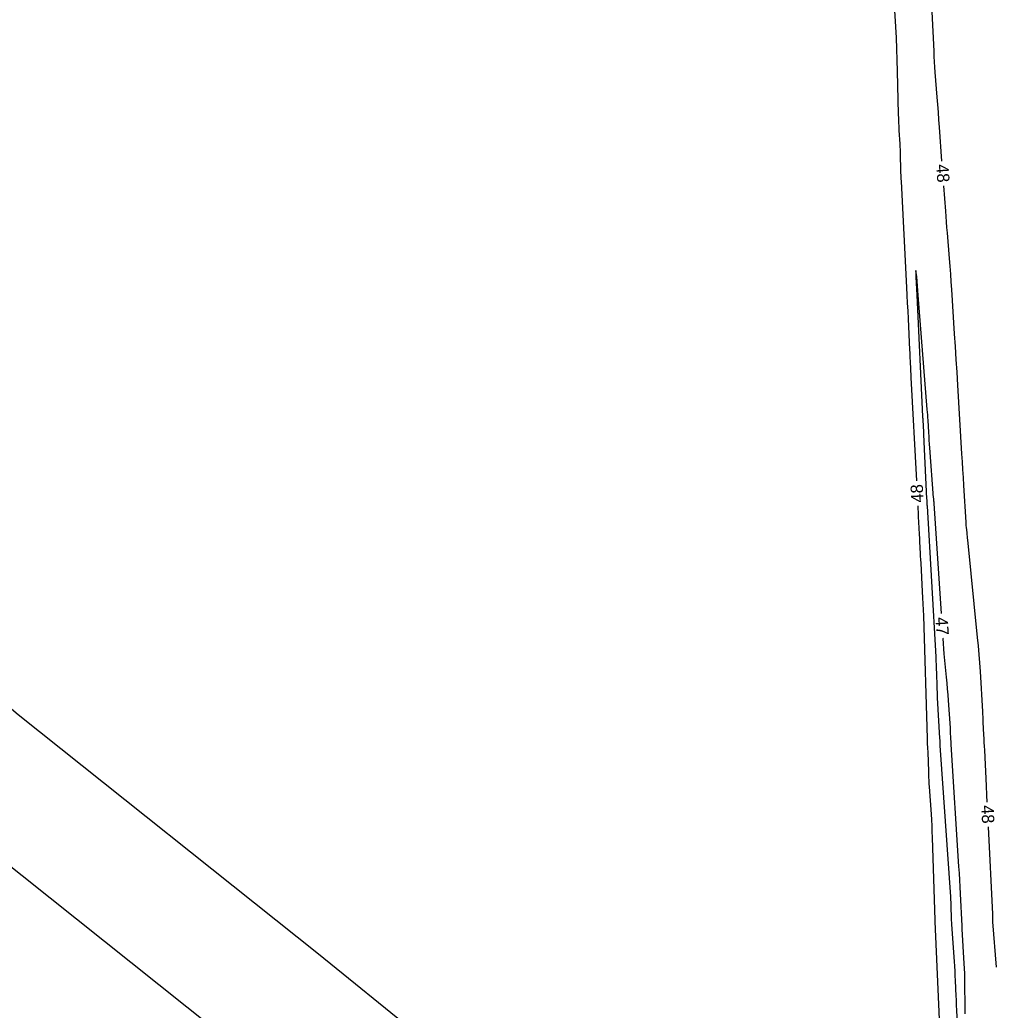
# Model space of a CAD drawing. Extents: x 2384780 to 2405861, y 547869 to 573706.
# Drawn here: x 2393037.1 to 2393194.6, y 552777 to 552937.3 of the extents above; entities that cross this region are included whole.
import ezdxf

# ---------------------------------------------------------------- set-up
doc = ezdxf.new("R2010")
doc.units = 0
for name, color, linetype in [('Old_Level_60', 7, 'Continuous'), ('Prop Buffer Zone 1', 7, 'Continuous'), ('Prop Buffer Zone 2', 7, 'Continuous')]:
    doc.layers.add(name, color=color, linetype=linetype)

msp = doc.modelspace()

# ---------------------------------------------------------------- linework, layer by layer
at = {"layer": 'Old_Level_60'}
for points in [[(2393177.95225, 552949.35675), (2393178.756, 552936.1275), (2393178.85575, 552934.3465), (2393178.9385, 552932.56475), (2393179.00425, 552930.78225), (2393179.053, 552928.99925), (2393179.211, 552921.9935), (2393179.229, 552921.335), (2393179.2535, 552920.677), (2393179.28425, 552920.019), (2393179.32125, 552919.3615), (2393179.45275, 552917.21375), (2393179.47875, 552916.7535), (2393179.5005, 552916.293), (2393179.518, 552915.8325), (2393179.53125, 552915.3715), (2393179.5865, 552913.076), (2393179.6, 552912.58425), (2393179.61675, 552912.0925), (2393179.63725, 552911.601), (2393179.66075, 552911.1095), (2393180.54375, 552893.9745), (2393180.60875, 552892.7055), (2393180.67225, 552891.4365), (2393180.73475, 552890.1675), (2393180.79625, 552888.8985), (2393181.0375, 552883.8575), (2393181.05875, 552883.4165), (2393181.0805, 552882.97575), (2393181.1025, 552882.535), (2393181.12525, 552882.09425), (2393181.1995, 552880.6545), (2393181.2155, 552880.346), (2393181.2315, 552880.03725), (2393181.24775, 552879.72875), (2393181.264, 552879.42025), (2393182.14525, 552862.65975)], [(2393186.286, 552914.432), (2393185.88375, 552919.9), (2393185.793, 552921.1235), (2393185.7015, 552922.347), (2393185.609, 552923.5705), (2393185.51525, 552924.79375), (2393185.2075, 552928.78975), (2393185.14475, 552929.64625), (2393185.08825, 552930.50325), (2393185.03825, 552931.3605), (2393184.9945, 552932.21825), (2393184.2895, 552947.10175)], [(2393193.60425, 552810.705), (2393193.5505, 552811.80675), (2393193.477, 552813.316), (2393193.1945, 552819.115), (2393193.164, 552819.737), (2393193.13375, 552820.35875), (2393193.10325, 552820.9805), (2393193.07275, 552821.60225), (2393192.97325, 552823.6335), (2393192.95125, 552824.06875), (2393192.92825, 552824.50375), (2393192.904, 552824.939), (2393192.87875, 552825.374), (2393192.494, 552831.833), (2393192.4045, 552833.2165), (2393192.3005, 552834.599), (2393192.18225, 552835.98025), (2393192.04925, 552837.36025), (2393190.4495, 552853.129), (2393190.4205, 552853.415), (2393190.3915, 552853.701), (2393190.3625, 552853.98725), (2393190.3335, 552854.27325), (2393190.2385, 552855.20775), (2393190.21925, 552855.408), (2393190.20225, 552855.6085), (2393190.187, 552855.80925), (2393190.174, 552856.01025), (2393189.822, 552861.9495), (2393189.74625, 552863.22225), (2393189.6705, 552864.495), (2393189.59425, 552865.76775), (2393189.51775, 552867.0405), (2393188.8475, 552878.17425), (2393188.72175, 552880.2485), (2393188.59425, 552882.323), (2393188.465, 552884.397), (2393188.33425, 552886.47125), (2393187.88, 552893.619), (2393187.7965, 552894.8845), (2393187.7065, 552896.14925), (2393187.60975, 552897.41375), (2393187.50675, 552898.6775), (2393187.15975, 552902.8055), (2393187.0865, 552903.69025), (2393187.01575, 552904.575), (2393186.94725, 552905.46), (2393186.88075, 552906.34525), (2393186.5795, 552910.44275)], [(2393186.1795, 552841.2225), (2393185.0175, 552859.008), (2393185.0115, 552859.098), (2393185.0045, 552859.188), (2393184.99675, 552859.27775), (2393184.9885, 552859.3675), (2393184.96, 552859.66075), (2393184.95425, 552859.7235), (2393184.9485, 552859.7865), (2393184.94325, 552859.84925), (2393184.93825, 552859.91225), (2393184.31975, 552868.01325), (2393184.27375, 552868.6325), (2393184.23025, 552869.25175), (2393184.189, 552869.87125), (2393184.1505, 552870.49075), (2393184.02875, 552872.51525), (2393184.0015, 552872.949), (2393183.9725, 552873.3825), (2393183.94125, 552873.816), (2393183.90825, 552874.24925), (2393182.45125, 552892.736), (2393182.202, 552895.70625), (2393182.078, 552896.69375), (2393182.07975, 552895.6985), (2393182.207, 552892.7205), (2393183.1465, 552873.092), (2393183.1485, 552873.05225), (2393183.1505, 552873.01275), (2393183.1525, 552872.97325), (2393183.1545, 552872.93375)], [(2393183.1545, 552872.93375), (2393183.164, 552872.749), (2393183.167, 552872.6925), (2393183.16975, 552872.636), (2393183.17275, 552872.5795), (2393183.17575, 552872.523), (2393183.275, 552870.634), (2393183.29625, 552870.22925), (2393183.31675, 552869.8245), (2393183.337, 552869.41975), (2393183.35675, 552869.01475), (2393183.8045, 552859.7555), (2393183.81, 552859.6405), (2393183.81575, 552859.52575), (2393183.8215, 552859.411), (2393183.8275, 552859.29625), (2393183.84725, 552858.92125), (2393183.8515, 552858.841), (2393183.856, 552858.7605), (2393183.8605, 552858.68025), (2393183.865, 552858.6), (2393185.26625, 552834.22425), (2393185.302, 552833.56375), (2393185.33325, 552832.90325), (2393185.36, 552832.24225), (2393185.382, 552831.58125), (2393185.447, 552829.4215), (2393185.4625, 552828.95875), (2393185.481, 552828.496), (2393185.5025, 552828.03375), (2393185.52725, 552827.57125), (2393185.89725, 552821.05875), (2393185.90375, 552820.939), (2393185.90925, 552820.819), (2393185.91425, 552820.69925), (2393185.91825, 552820.57925), (2393185.92975, 552820.18725), (2393185.93275, 552820.10325), (2393185.9365, 552820.0195), (2393185.941, 552819.9355), (2393185.9465, 552819.85175), (2393187.63625, 552795.36325), (2393187.6645, 552794.9215), (2393187.68875, 552794.47925), (2393187.709, 552794.037), (2393187.725, 552793.59425), (2393187.7705, 552792.14825), (2393187.78175, 552791.8385), (2393187.79575, 552791.52875), (2393187.813, 552791.21925), (2393187.833, 552790.91), (2393188.24925, 552784.90625), (2393188.30025, 552784.1345), (2393188.346, 552783.36225), (2393188.3865, 552782.58975), (2393188.422, 552781.817), (2393188.52925, 552779.292), (2393188.55225, 552778.751), (2393188.57475, 552778.21), (2393188.597, 552777.669), (2393188.619, 552777.12775), (2393188.7815, 552773.09825)], [(2393182.35525, 552858.66525), (2393182.36, 552858.574), (2393182.3835, 552858.114), (2393182.4065, 552857.65375), (2393182.429, 552857.19375), (2393182.5015, 552855.6905), (2393182.51725, 552855.3685), (2393182.5335, 552855.04625), (2393182.54975, 552854.72425), (2393182.5665, 552854.40225), (2393182.7095, 552851.682), (2393182.7405, 552851.099), (2393182.77225, 552850.51625), (2393182.80475, 552849.9335), (2393182.838, 552849.35075), (2393183.102, 552844.75725), (2393183.15525, 552843.77275), (2393183.20175, 552842.788), (2393183.2415, 552841.803), (2393183.2745, 552840.8175), (2393183.87, 552820.99875), (2393183.881, 552820.66575), (2393183.8945, 552820.33275), (2393183.91, 552820), (2393183.92775, 552819.66725), (2393183.9895, 552818.58075), (2393184.002, 552818.348), (2393184.01275, 552818.115), (2393184.02225, 552817.882), (2393184.03, 552817.64875), (2393184.10225, 552815.23275), (2393184.12025, 552814.715), (2393184.1435, 552814.19775), (2393184.1715, 552813.6805), (2393184.20475, 552813.16375), (2393184.509, 552808.754), (2393184.56975, 552807.809), (2393184.6215, 552806.8635), (2393184.66475, 552805.9175), (2393184.69875, 552804.971), (2393185.11975, 552791.60025), (2393185.125, 552791.4535), (2393185.13175, 552791.3065), (2393185.13975, 552791.15975), (2393185.14925, 552791.01325), (2393185.1825, 552790.53425), (2393185.18925, 552790.4315), (2393185.19525, 552790.32875), (2393185.20075, 552790.226), (2393185.2055, 552790.12325), (2393186.23975, 552765.789)], [(2393190.0425, 552776.42875), (2393190.02975, 552777.581), (2393190.00675, 552781.346), (2393189.996, 552782.1525), (2393189.97375, 552782.9585), (2393189.9395, 552783.76425), (2393189.894, 552784.56975), (2393189.53675, 552790.14675), (2393189.5335, 552790.2015), (2393189.53125, 552790.2565), (2393189.52975, 552790.3115), (2393189.529, 552790.3665), (2393189.52775, 552790.54625), (2393189.52725, 552790.58475), (2393189.5265, 552790.62325), (2393189.52525, 552790.66175), (2393189.52375, 552790.70025), (2393189.28075, 552795.86275), (2393189.2265, 552796.969), (2393189.1675, 552798.075), (2393189.104, 552799.1805), (2393189.036, 552800.286), (2393187.7825, 552820.00325), (2393187.76575, 552820.27225), (2393187.75025, 552820.5415), (2393187.73575, 552820.8105), (2393187.7225, 552821.07975), (2393187.6805, 552821.95925), (2393187.671, 552822.14775), (2393187.66075, 552822.336), (2393187.6495, 552822.5245), (2393187.6375, 552822.71275), (2393187.3435, 552827.12275), (2393187.27675, 552828.0675), (2393187.20275, 552829.0115), (2393187.12125, 552829.955), (2393187.0325, 552830.898), (2393186.65875, 552834.70725), (2393186.582, 552835.52375), (2393186.512, 552836.34075), (2393186.4485, 552837.1585), (2393186.44325, 552837.23125)], [(2393195.11775, 552783.967), (2393194.527, 552791.33175), (2393194.5185, 552791.45325), (2393194.512, 552791.57475), (2393194.50775, 552791.6965), (2393194.506, 552791.81825), (2393194.50325, 552792.2165), (2393194.50225, 552792.30175), (2393194.50025, 552792.387), (2393194.4975, 552792.47225), (2393194.49375, 552792.5575), (2393193.79975, 552806.70975)]]:
    msp.add_lwpolyline(points, dxfattribs=at)
at = {"layer": 'Prop Buffer Zone 1'}
msp.add_lwpolyline([(2392814.318, 552987.25575), (2392856.858, 552947.124), (2392910.191, 552903.03325), (2392966.7405, 552858.544), (2393024.089, 552809.45125), (2393072.89275, 552770.57925), (2393091.28025, 552755.58975), (2393111.64975, 552748.752), (2393123.2175, 552748.8085)], dxfattribs=at)
at = {"layer": 'Prop Buffer Zone 2'}
msp.add_lwpolyline([(2392828.79425, 553001.09425), (2392870.106, 552962.12125), (2392922.74775, 552918.602), (2392979.43225, 552874.0065), (2393036.82625, 552824.87475), (2393085.442, 552786.15275), (2393101.09575, 552773.3915), (2393114.8695, 552768.768), (2393121.7695, 552768.79875)], dxfattribs=at)

# ---------------------------------------------------------------- texts
at = {"layer": 'Old_Level_60'}
for s, rotation, p in [('48', 274.2075972, (2393185.325, 552913.86375)), ('48', 93.0076611, (2393183.328, 552859.21325)), ('47', 273.7814611, (2393185.2175, 552840.59075)), ('48', 272.8021417, (2393192.62975, 552810.1605))]:
    msp.add_text(s, height=2, rotation=rotation, dxfattribs=at).set_placement(p)

doc.saveas('drawing.dxf')
